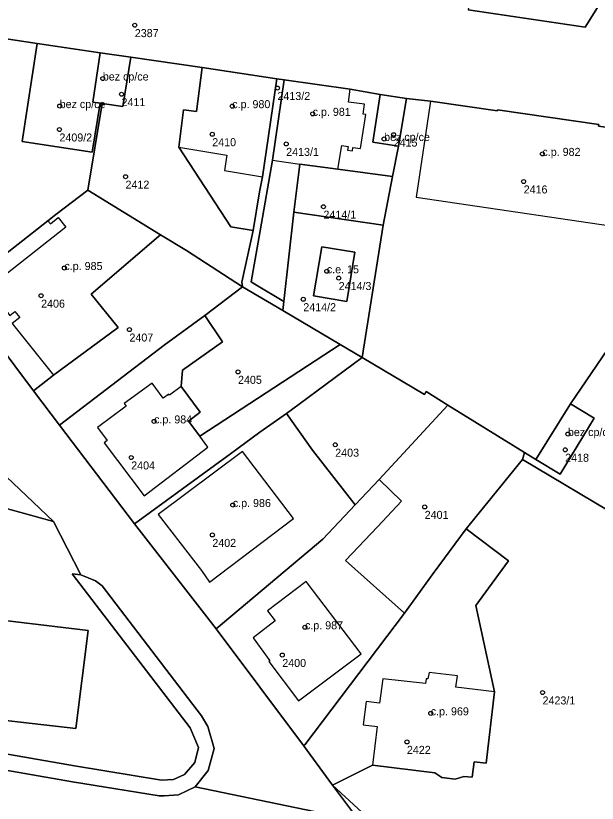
# Model space of a CAD drawing. Extents: x -878211 to -870363, y -1058464 to -1052522.
# Drawn here: x -874265.2 to -874192.6, y -1055841.9 to -1055743.6 of the extents above; entities that cross this region are included whole.
import ezdxf

# ---------------------------------------------------------------- set-up
doc = ezdxf.new("R2010")
doc.units = 0
for name, color, linetype in [('Vrstva 50', 7, 'Continuous'), ('Vrstva 51', 7, 'Continuous'), ('Vrstva 52', 7, 'Continuous')]:
    doc.layers.add(name, color=color, linetype=linetype)

msp = doc.modelspace()

# ---------------------------------------------------------------- linework, layer by layer
at = {"layer": 'Vrstva 50'}
for centre in [(-874250.35, -1055744.72994), (-874254.35, -1055751.38994), (-874232.52, -1055752.57994), (-874252.01, -1055753.34994), (-874259.74, -1055754.82994), (-874238.17, -1055754.83994), (-874228.12, -1055755.79994), (-874259.77, -1055757.75994), (-874240.67, -1055758.34994), (-874218, -1055758.39994), (-874231.43, -1055759.55994), (-874219.19, -1055758.93994), (-874199.4, -1055760.79994), (-874251.51, -1055763.64994), (-874201.75, -1055764.24994), (-874226.77, -1055767.39994), (-874259.15, -1055775.04994), (-874226.35, -1055775.45994), (-874224.87, -1055776.30994), (-874262.06, -1055778.50994), (-874229.29, -1055778.94994), (-874251.02, -1055782.73994), (-874237.45, -1055788.01994), (-874247.94, -1055794.19994), (-874196.22, -1055795.77994), (-874225.3, -1055797.11994), (-874196.56, -1055797.74994), (-874250.8, -1055798.70994), (-874238.1, -1055804.63994), (-874214.12, -1055804.87994), (-874240.66, -1055808.37994), (-874229.08, -1055819.90994), (-874231.92, -1055823.36994), (-874199.39, -1055828.04994), (-874213.36, -1055830.64994), (-874216.34, -1055834.21994)]:
    msp.add_circle(centre, 0.25, dxfattribs=at)
at = {"layer": 'Vrstva 51'}
for points in [[(-874202.68, -1055721.21), (-874209.2, -1055726), (-874207.26, -1055732.9), (-874208.68, -1055742.83), (-874194.08, -1055744.98), (-874189.93, -1055738.38)], [(-874256.24, -1055765.31), (-874254.41, -1055754.51), (-874254.66, -1055754.47), (-874255.66, -1055760.6), (-874264.44, -1055759.24), (-874262.55, -1055747), (-874293.39, -1055742.37), (-874294.77, -1055743.01), (-874296.13, -1055745.25), (-874295.93, -1055746.86), (-874272.37, -1055777.89), (-874261.2, -1055769.14), (-874260.22, -1055768.37)], [(-874254.66, -1055748.19), (-874262.55, -1055747), (-874264.44, -1055759.24), (-874255.66, -1055760.6), (-874254.66, -1055754.47), (-874255.58, -1055754.34)], [(-874255.58, -1055754.34), (-874254.66, -1055754.47), (-874254.41, -1055754.51), (-874251.84, -1055754.88), (-874250.86, -1055748.73), (-874254.66, -1055748.19)], [(-874235.54, -1055770.35), (-874238.35, -1055769.9), (-874244.85, -1055759.94), (-874244.25, -1055755.3), (-874242.66, -1055755.5), (-874241.94, -1055750), (-874250.86, -1055748.73), (-874251.84, -1055754.88), (-874254.41, -1055754.51), (-874256.24, -1055765.31), (-874247.13, -1055770.89), (-874243.9, -1055772.86), (-874236.87, -1055777.38), (-874236.96, -1055776.82)], [(-874244.25, -1055755.3), (-874244.85, -1055759.94), (-874238.35, -1055769.9), (-874235.54, -1055770.35), (-874234.78, -1055765.52), (-874234.4, -1055763.67), (-874232.6, -1055751.42), (-874241.94, -1055750), (-874242.66, -1055755.5)], [(-874231.84, -1055780.36), (-874231.71, -1055779.21), (-874235.33, -1055777.06), (-874235.8, -1055776.78), (-874234.68, -1055770.42), (-874233.13, -1055761.59), (-874231.67, -1055751.55), (-874232.6, -1055751.42), (-874234.4, -1055763.67), (-874234.78, -1055765.52), (-874235.54, -1055770.35), (-874236.96, -1055776.82), (-874236.87, -1055777.38)], [(-874233.13, -1055761.59), (-874234.68, -1055770.42), (-874235.8, -1055776.78), (-874235.33, -1055777.06), (-874231.71, -1055779.21), (-874230.47, -1055768.06), (-874229.74, -1055762.08), (-874224.97, -1055762.72), (-874218.16, -1055763.63), (-874217.39, -1055759.83), (-874220.61, -1055759.34), (-874219.69, -1055753.39), (-874223.45, -1055752.72), (-874231.67, -1055751.55)], [(-874217.39, -1055759.83), (-874216.39, -1055753.88), (-874219.69, -1055753.39), (-874220.61, -1055759.34)], [(-874177.1, -1055765.4), (-874176.51, -1055765.01), (-874184.04, -1055758.49), (-874192.39, -1055757.32), (-874192.35, -1055757.14), (-874205.04, -1055755.29), (-874205.03, -1055755.42), (-874213.38, -1055754.21), (-874216.39, -1055753.88), (-874217.39, -1055759.83), (-874218.16, -1055763.63), (-874219.31, -1055769.69), (-874221.95, -1055786.22), (-874214.15, -1055790.82), (-874213.94, -1055790.48), (-874211.22, -1055792.16), (-874201.65, -1055798.07), (-874200.21, -1055798.96), (-874195.9, -1055792), (-874190.63, -1055784.31), (-874182.42, -1055772.13)], [(-874219.31, -1055769.69), (-874218.16, -1055763.63), (-874224.97, -1055762.72), (-874229.74, -1055762.08), (-874230.47, -1055768.06)], [(-874247.13, -1055770.89), (-874256.24, -1055765.31), (-874260.22, -1055768.37), (-874261.2, -1055769.14), (-874272.37, -1055777.89), (-874263, -1055790.4), (-874260.5, -1055788.42), (-874252.45, -1055782.46), (-874255.81, -1055778.31), (-874247.37, -1055771.1)], [(-874224.67, -1055784.61), (-874221.95, -1055786.22), (-874219.31, -1055769.69), (-874230.47, -1055768.06), (-874231.71, -1055779.21), (-874231.84, -1055780.36)], [(-874243.9, -1055772.86), (-874247.13, -1055770.89), (-874247.37, -1055771.1), (-874255.81, -1055778.31), (-874252.45, -1055782.46), (-874260.5, -1055788.42), (-874263, -1055790.4), (-874259.75, -1055794.65), (-874246.66, -1055784.67), (-874241.61, -1055780.98), (-874236.87, -1055777.38)], [(-874226.97, -1055772.4), (-874228.01, -1055778.51), (-874223.87, -1055779.22), (-874222.84, -1055773.09)], [(-874226.97, -1055772.4), (-874222.84, -1055773.09), (-874223.87, -1055779.22), (-874228.01, -1055778.51)], [(-874231.84, -1055780.36), (-874236.87, -1055777.38), (-874241.61, -1055780.98), (-874239.4, -1055784.26), (-874244.4, -1055787.8), (-874244.57, -1055789.84), (-874242.17, -1055793.04), (-874243.66, -1055794.15), (-874242.24, -1055796.05), (-874224.67, -1055784.61)], [(-874224.67, -1055784.61), (-874242.24, -1055796.05), (-874243.66, -1055794.15), (-874242.17, -1055793.04), (-874244.57, -1055789.84), (-874244.4, -1055787.8), (-874239.4, -1055784.26), (-874241.61, -1055780.98), (-874246.66, -1055784.67), (-874259.75, -1055794.65), (-874250.4, -1055806.99), (-874238.41, -1055798.23), (-874234.73, -1055795.55), (-874231.4, -1055793.2), (-874229.79, -1055792.06), (-874221.95, -1055786.22)], [(-874189.45, -1055806.37), (-874173.42, -1055787.46), (-874190.63, -1055784.31), (-874195.9, -1055792), (-874192.94, -1055793.8), (-874197.18, -1055800.79), (-874200.21, -1055798.96), (-874201.65, -1055798.07), (-874201.9, -1055798.94)], [(-874211.22, -1055792.16), (-874213.94, -1055790.48), (-874214.15, -1055790.82), (-874221.95, -1055786.22), (-874229.79, -1055792.06), (-874231.4, -1055793.2), (-874228.15, -1055797.77), (-874222.82, -1055804.63), (-874219.8, -1055801.44)], [(-874298.14, -1055788.82), (-874299.41, -1055792.55), (-874300.41, -1055795.56), (-874289.41, -1055798.76), (-874260.51, -1055806.71), (-874268.14, -1055799.5)], [(-874201.9, -1055798.94), (-874201.65, -1055798.07), (-874211.22, -1055792.16), (-874219.8, -1055801.44), (-874217.01, -1055804.16), (-874220.03, -1055807.35), (-874224.01, -1055811.56), (-874216.65, -1055818.14), (-874213.08, -1055813.17), (-874208.95, -1055807.62)], [(-874197.18, -1055800.79), (-874192.94, -1055793.8), (-874195.9, -1055792), (-874200.21, -1055798.96)], [(-874222.82, -1055804.63), (-874228.15, -1055797.77), (-874231.4, -1055793.2), (-874234.73, -1055795.55), (-874238.41, -1055798.23), (-874250.4, -1055806.99), (-874240.17, -1055820.11), (-874226.87, -1055808.9)], [(-874220.03, -1055807.35), (-874217.01, -1055804.16), (-874219.8, -1055801.44), (-874222.82, -1055804.63), (-874226.87, -1055808.9), (-874240.17, -1055820.11), (-874229.27, -1055834.67), (-874229.09, -1055834.6), (-874216.65, -1055818.14), (-874224.01, -1055811.56)], [(-874210.31, -1055838.86), (-874209.23, -1055838.52), (-874208.19, -1055838.63), (-874207.93, -1055836.71), (-874206.44, -1055836.87), (-874205.39, -1055827.97), (-874207.74, -1055817.2), (-874203.65, -1055811.6), (-874208.95, -1055807.62), (-874213.08, -1055813.17), (-874216.65, -1055818.14), (-874229.09, -1055834.6), (-874229.27, -1055834.67), (-874225.65, -1055839.6), (-874220.66, -1055837.11), (-874212.86, -1055838.08), (-874211.99, -1055838.65)], [(-874276.35, -1055833.06), (-874273.38, -1055833.57), (-874273.06, -1055830.78), (-874257.72, -1055832.54), (-874256.17, -1055820.3), (-874270.47, -1055818.62), (-874270.3, -1055817.33), (-874270.04, -1055817.37), (-874269.84, -1055815.98), (-874274.1, -1055815.38), (-874274.28, -1055816.82), (-874275.48, -1055816.68), (-874275.62, -1055817.97), (-874289.82, -1055816.33), (-874291.37, -1055828.56), (-874276.03, -1055830.44)], [(-874221.84, -1055844.69), (-874199.27, -1055847.49), (-874220.89, -1055843.99), (-874225.65, -1055839.6), (-874222.65, -1055843.6)]]:
    msp.add_lwpolyline(points, close=True, dxfattribs=at)
for points in [[(-874293.39, -1055742.37), (-874262.55, -1055747), (-874254.66, -1055748.19), (-874250.86, -1055748.73), (-874241.94, -1055750), (-874232.6, -1055751.42), (-874231.67, -1055751.55), (-874223.45, -1055752.72), (-874219.69, -1055753.39), (-874216.39, -1055753.88), (-874213.38, -1055754.21), (-874205.03, -1055755.42), (-874205.04, -1055755.29), (-874192.35, -1055757.14), (-874192.39, -1055757.32), (-874184.04, -1055758.49), (-874176.51, -1055765.01), (-874173.31, -1055767.03), (-874166.77, -1055772.24), (-874162.48, -1055775.87), (-874189.93, -1055738.38), (-874194.08, -1055744.98), (-874208.68, -1055742.83)], [(-874313.3, -1055739.89), (-874308.8, -1055743.97), (-874284.52, -1055777.51), (-874279.34, -1055784.53), (-874274.93, -1055790.42), (-874268.14, -1055799.5), (-874260.51, -1055806.71), (-874257.08, -1055813.36), (-874255.25, -1055814.09), (-874254.43, -1055814.75), (-874242.03, -1055830.96), (-874241.23, -1055832.28), (-874240.45, -1055835.03), (-874241.17, -1055837.79), (-874242.82, -1055839.82), (-874224.52, -1055843.62)], [(-874222.65, -1055843.6), (-874225.65, -1055839.6), (-874229.27, -1055834.67), (-874240.17, -1055820.11), (-874250.4, -1055806.99), (-874259.75, -1055794.65), (-874263, -1055790.4), (-874272.37, -1055777.89), (-874295.93, -1055746.86), (-874296.13, -1055745.25), (-874294.77, -1055743.01)], [(-874273.45, -1055834.49), (-874257.9, -1055837.22), (-874247.01, -1055839), (-874245.5, -1055838.93), (-874244.12, -1055838.3), (-874242.86, -1055836.79), (-874242.4, -1055834.9), (-874243.42, -1055832.46), (-874258.2, -1055813.24), (-874257.08, -1055813.36), (-874260.51, -1055806.71), (-874289.41, -1055798.76)], [(-874189.45, -1055806.37), (-874201.9, -1055798.94), (-874208.95, -1055807.62), (-874203.65, -1055811.6), (-874207.74, -1055817.2), (-874205.39, -1055827.97), (-874206.44, -1055836.87), (-874207.93, -1055836.71), (-874208.19, -1055838.63), (-874209.23, -1055838.52), (-874210.31, -1055838.86), (-874211.99, -1055838.65), (-874212.86, -1055838.08), (-874220.66, -1055837.11), (-874225.65, -1055839.6), (-874220.89, -1055843.99), (-874199.27, -1055847.49), (-874190.86, -1055848.31)], [(-874272.7, -1055836.65), (-874258.13, -1055839.2), (-874247.29, -1055840.94), (-874246.66, -1055840.96), (-874244.88, -1055840.82), (-874242.82, -1055839.82), (-874241.17, -1055837.79), (-874240.45, -1055835.03), (-874241.23, -1055832.28), (-874242.03, -1055830.96), (-874254.43, -1055814.75), (-874255.25, -1055814.09), (-874257.08, -1055813.36), (-874258.2, -1055813.24), (-874243.42, -1055832.46), (-874242.4, -1055834.9), (-874242.86, -1055836.79), (-874244.12, -1055838.3), (-874245.5, -1055838.93), (-874247.01, -1055839), (-874257.9, -1055837.22), (-874273.45, -1055834.49)], [(-874270.47, -1055818.62), (-874256.17, -1055820.3), (-874257.72, -1055832.54), (-874273.06, -1055830.78)], [(-874017.45, -1055833.01), (-874086.59, -1055848.93), (-874091.07, -1055849.99), (-874118.08, -1055856.13), (-874126.28, -1055856.69), (-874133.86, -1055856.86), (-874136.87, -1055856.78), (-874148.02, -1055855.99), (-874199.37, -1055849.89), (-874216.93, -1055847.06), (-874219.46, -1055846.45), (-874221.94, -1055845.43), (-874224.52, -1055843.62), (-874242.82, -1055839.82), (-874244.88, -1055840.82), (-874246.66, -1055840.96), (-874247.29, -1055840.94), (-874258.13, -1055839.2), (-874272.7, -1055836.65), (-874281.42, -1055834.99), (-874291.35, -1055833.53), (-874299.21, -1055833.03), (-874312.79, -1055832.82)]]:
    msp.add_lwpolyline(points, dxfattribs=at)
at = {"layer": 'Vrstva 52'}
for points in [[(-874262.55, -1055747), (-874264.44, -1055759.24), (-874255.66, -1055760.6), (-874254.66, -1055754.47), (-874255.58, -1055754.34), (-874254.66, -1055748.19)], [(-874254.66, -1055748.19), (-874255.58, -1055754.34), (-874254.66, -1055754.47), (-874254.41, -1055754.51), (-874251.84, -1055754.88), (-874250.86, -1055748.73)], [(-874234.4, -1055763.67), (-874232.6, -1055751.42), (-874241.94, -1055750), (-874242.66, -1055755.5), (-874244.25, -1055755.3), (-874244.85, -1055759.94), (-874238.83, -1055760.94), (-874239.16, -1055762.88)], [(-874231.67, -1055751.55), (-874233.13, -1055761.59), (-874229.74, -1055762.08), (-874224.97, -1055762.72), (-874224.48, -1055759.75), (-874223.68, -1055759.88), (-874223.75, -1055760.35), (-874223.16, -1055760.41), (-874223.09, -1055759.99), (-874222.14, -1055760.14), (-874221.49, -1055755.87), (-874221.8, -1055755.84), (-874221.63, -1055754.61), (-874223.65, -1055754.34), (-874223.45, -1055752.72)], [(-874220.61, -1055759.34), (-874217.39, -1055759.83), (-874216.39, -1055753.88), (-874219.69, -1055753.39)], [(-874192.35, -1055757.14), (-874205.04, -1055755.29), (-874205.03, -1055755.42), (-874213.38, -1055754.21), (-874215.18, -1055766.21), (-874185.81, -1055770.54), (-874184.04, -1055758.49), (-874192.39, -1055757.32)], [(-874252.45, -1055782.46), (-874255.81, -1055778.31), (-874247.37, -1055771.1), (-874247.13, -1055770.89), (-874256.24, -1055765.31), (-874260.22, -1055768.37), (-874261.2, -1055769.14), (-874260.89, -1055769.53), (-874259.91, -1055768.76), (-874258.99, -1055769.94), (-874268.69, -1055777.57), (-874265.98, -1055780.96), (-874265.35, -1055780.46), (-874264.73, -1055781.23), (-874265.68, -1055781.97), (-874260.5, -1055788.42)], [(-874228.01, -1055778.51), (-874223.87, -1055779.22), (-874222.84, -1055773.09), (-874226.97, -1055772.4)], [(-874246.8, -1055791.31), (-874248.2, -1055789.43), (-874251.68, -1055791.97), (-874251.42, -1055792.3), (-874255.03, -1055794.96), (-874253.79, -1055796.59), (-874254.19, -1055796.88), (-874249.18, -1055803.5), (-874241.21, -1055797.43), (-874242.24, -1055796.05), (-874243.66, -1055794.15), (-874242.17, -1055793.04), (-874244.57, -1055789.84), (-874246.01, -1055790.91), (-874246.1, -1055790.79)], [(-874195.9, -1055792), (-874200.21, -1055798.96), (-874197.18, -1055800.79), (-874192.94, -1055793.8)], [(-874236.91, -1055797.95), (-874247.43, -1055805.83), (-874242.02, -1055812.83), (-874241.01, -1055814.28), (-874230.5, -1055806.34)], [(-874235.57, -1055821.23), (-874233.47, -1055824.08), (-874233.58, -1055824.17), (-874229.91, -1055829.09), (-874222.07, -1055823.24), (-874228.93, -1055814.18), (-874233.76, -1055817.85), (-874232.81, -1055819.11)], [(-874270.47, -1055818.62), (-874270.3, -1055817.33), (-874274.28, -1055816.82), (-874275.48, -1055816.68), (-874275.62, -1055817.97), (-874289.82, -1055816.33), (-874291.37, -1055828.56), (-874276.03, -1055830.44), (-874273.06, -1055830.78), (-874257.72, -1055832.54), (-874256.17, -1055820.3)], [(-874221.42, -1055829.17), (-874221.79, -1055832.08), (-874220.06, -1055832.29), (-874220.66, -1055837.11), (-874212.86, -1055838.08), (-874211.99, -1055838.65), (-874210.31, -1055838.86), (-874209.23, -1055838.52), (-874208.19, -1055838.63), (-874207.93, -1055836.71), (-874206.44, -1055836.87), (-874205.39, -1055827.97), (-874210.24, -1055827.37), (-874210.02, -1055825.97), (-874213.58, -1055825.56), (-874213.71, -1055826.34), (-874213.93, -1055826.33), (-874214.02, -1055826.93), (-874219.35, -1055826.33), (-874219.76, -1055829.38)]]:
    msp.add_lwpolyline(points, close=True, dxfattribs=at)

# ---------------------------------------------------------------- texts
at = {"layer": 'Vrstva 50'}
for s, p in [('2387', (-874250.35, -1055746.219)), ('bez cp/ce', (-874254.35, -1055751.639)), ('2413/2', (-874232.52, -1055754.069)), ('bez cp/ce', (-874259.74, -1055755.08)), ('2411', (-874252.01, -1055754.839)), ('c.p. 980', (-874238.17, -1055755.09)), ('c.p. 981', (-874228.12, -1055756.05)), ('2409/2', (-874259.77, -1055759.249)), ('bez cp/ce', (-874219.19, -1055759.19)), ('2410', (-874240.67, -1055759.839)), ('2415', (-874218, -1055759.889)), ('2413/1', (-874231.43, -1055761.049)), ('c.p. 982', (-874199.4, -1055761.05)), ('2412', (-874251.51, -1055765.139)), ('2416', (-874201.75, -1055765.739)), ('2414/1', (-874226.77, -1055768.889)), ('c.p. 985', (-874259.15, -1055775.3)), ('c.e. 15', (-874226.35, -1055775.71)), ('2414/3', (-874224.87, -1055777.799)), ('2406', (-874262.06, -1055779.999)), ('2414/2', (-874229.29, -1055780.439)), ('2407', (-874251.02, -1055784.229)), ('2405', (-874237.45, -1055789.509)), ('c.p. 984', (-874247.94, -1055794.45)), ('bez cp/ce', (-874196.22, -1055796.03)), ('2403', (-874225.3, -1055798.609)), ('2418', (-874196.56, -1055799.239)), ('2404', (-874250.8, -1055800.199)), ('c.p. 986', (-874238.1, -1055804.889)), ('2401', (-874214.12, -1055806.369)), ('2402', (-874240.66, -1055809.869)), ('c.p. 987', (-874229.08, -1055820.159)), ('2400', (-874231.92, -1055824.859)), ('2423/1', (-874199.39, -1055829.539)), ('c.p. 969', (-874213.36, -1055830.899)), ('2422', (-874216.34, -1055835.709))]:
    msp.add_text(s, height=0.999996, dxfattribs=at).set_placement(p)

doc.saveas('drawing.dxf')
